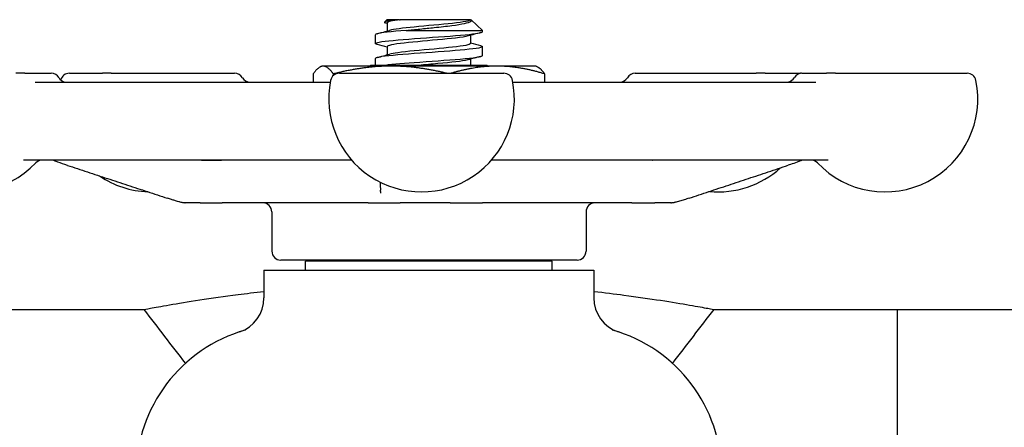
# Model space of a CAD drawing. Header units: inches. Extents: x 24 to 1128, y -58 to 748.
# Tile 582 of 656: x 907 to 910.45, y 340.7 to 342.12. Entities that reach past the tile are written whole.
import ezdxf

# ---------------------------------------------------------------- set-up
doc = ezdxf.new("R2010")
doc.units = ezdxf.units.IN
doc.header["$LTSCALE"] = 32
doc.header["$MEASUREMENT"] = 0
doc.layers.add('Visible (ANSI)', color=7, linetype='Continuous', lineweight=30)

msp = doc.modelspace()

# ---------------------------------------------------------------- linework, layer by layer
at = {"layer": 'Visible (ANSI)'}
for p, q in [((908.28888, 342.12229), (908.28002, 342.1141)), ((908.33246, 342.12229), (908.28888, 342.12229)), ((908.29001, 342.11152), (908.29001, 342.08285)), ((908.33246, 342.12229), (908.33555, 342.12229)), ((908.58167, 342.12229), (908.33555, 342.12229)), ((908.58167, 342.12229), (908.58276, 342.12229)), ((908.58167, 342.12229), (908.58167, 342.12229)), ((908.58323, 342.12189), (908.62334, 342.08483)), ((908.24834, 342.03896), (908.24834, 342.06985)), ((908.35574, 342.08483), (908.62334, 342.08483)), ((908.58167, 342.06763), (908.58167, 342.03896)), ((908.62334, 342.08063), (908.62334, 342.08483)), ((908.29001, 342.02819), (908.29001, 341.99952)), ((908.62334, 341.99729), (908.62334, 342.02818)), ((908.06084, 341.95979), (908.0558, 341.95744)), ((908.06581, 341.95979), (908.06084, 341.95979)), ((908.30354, 341.95979), (908.06581, 341.95979)), ((908.23199, 341.96242), (908.22936, 341.95979)), ((908.63969, 341.96242), (908.23199, 341.96242)), ((908.24834, 341.96242), (908.24834, 341.98652)), ((908.67357, 341.95979), (908.30354, 341.95979)), ((908.58167, 341.98429), (908.58167, 341.96242)), ((908.63969, 341.96242), (908.64231, 341.95979)), ((908.81084, 341.95979), (908.67357, 341.95979)), ((908.81084, 341.95979), (908.81588, 341.95744)), ((907.02087, 341.93492), (906.98926, 341.93492)), ((907.02087, 341.93492), (907.11372, 341.93492)), ((907.17711, 341.93492), (907.29272, 341.93492)), ((907.32352, 341.93492), (907.29272, 341.93492)), ((907.32352, 341.93492), (907.75549, 341.93492)), ((908.03067, 341.93274), (908.03067, 341.90367)), ((908.10095, 341.93274), (908.10095, 341.92655)), ((908.12224, 341.93492), (908.69787, 341.93492)), ((908.84101, 341.93274), (908.84101, 341.90367)), ((909.1579, 341.93492), (909.58205, 341.93492)), ((909.61355, 341.93492), (909.58205, 341.93492)), ((909.61355, 341.93492), (909.73628, 341.93492)), ((909.74202, 341.93492), (909.82846, 341.93492)), ((909.85938, 341.93492), (909.82846, 341.93492)), ((909.85938, 341.93492), (910.32041, 341.93492)), ((907.0577, 341.90367), (908.09041, 341.90367)), ((908.7297, 341.90367), (909.79044, 341.90367)), ((908.16524, 341.63117), (907.01665, 341.63117)), ((909.83394, 341.63117), (908.65488, 341.63117)), ((907.58151, 341.48117), (907.58264, 341.48117)), ((907.6343, 341.48117), (907.58264, 341.48117)), ((907.6343, 341.48117), (907.71164, 341.48117)), ((908.22283, 341.48117), (907.71164, 341.48117)), ((908.22283, 341.48117), (908.33491, 341.48117)), ((908.51031, 341.48117), (908.33491, 341.48117)), ((908.51031, 341.48117), (908.62381, 341.48117)), ((909.14648, 341.48117), (908.62381, 341.48117)), ((909.14648, 341.48117), (909.22666, 341.48117)), ((909.28341, 341.48117), (909.22666, 341.48117)), ((909.28341, 341.48117), (909.28506, 341.48117)), ((907.88584, 341.44992), (907.88584, 341.31242)), ((908.98584, 341.44992), (908.98584, 341.31242)), ((908.95459, 341.28117), (907.91709, 341.28117)), ((908.86759, 341.27742), (908.00409, 341.27742)), ((908.00409, 341.24617), (908.00409, 341.27742)), ((908.11084, 341.27742), (908.11084, 341.28117)), ((908.76084, 341.27742), (908.76084, 341.28117)), ((908.86759, 341.24617), (908.86759, 341.27742)), ((907.85834, 341.24617), (909.01334, 341.24617)), ((907.85834, 341.24617), (907.85834, 341.14882)), ((909.01334, 341.24617), (909.01334, 341.14882)), ((906.16757, 341.10867), (907.43871, 341.10867)), ((909.43297, 341.10867), (910.70411, 341.10867)), ((910.07584, 341.10867), (910.07584, 338.10867))]:
    msp.add_line(p, q, dxfattribs=at)
for centre, radius, start, end in [((907.11372, 341.90367), 0.03125, 30, 90), ((907.17711, 341.90367), 0.03125, 90, 165.07718), ((907.75549, 341.90367), 0.03125, 30, 90), ((908.12224, 341.90367), 0.03125, 90, 168.46304), ((908.69787, 341.90367), 0.03125, 11.53696, 90), ((909.1579, 341.90367), 0.03125, 90, 150), ((909.74202, 341.90367), 0.03125, 90, 150), ((909.73628, 341.90367), 0.03125, 84.72789, 90), ((910.32041, 341.90367), 0.03125, 11.53696, 90), ((906.82315, 341.84492), 0.325, 168.46304, 316.55016), ((907.16785, 341.93492), 0.03125, 210, 250.57335), ((907.80962, 341.93492), 0.03125, 210, 270), ((908.41006, 341.84492), 0.325, 168.46304, 11.53696), ((909.10377, 341.93492), 0.03125, 270, 330), ((909.6879, 341.93492), 0.03125, 285.52289, 330), ((910.03259, 341.84492), 0.325, 223.44984, 11.53696), ((907.08178, 341.59992), 0.03125, 90, 136.55016), ((909.77396, 341.59992), 0.03125, 43.44984, 90), ((909.44847, 341.84492), 0.325, 264.56036, 312.13594), ((907.46492, 341.84492), 0.325, 235.93451, 267.72507), ((907.85459, 341.44992), 0.03125, 0, 90), ((909.01709, 341.44992), 0.03125, 90, 180), ((907.91709, 341.31242), 0.03125, 180, 270), ((908.95459, 341.31242), 0.03125, 270, 0), ((907.73334, 341.14882), 0.125, 288.15197, 0), ((909.13834, 341.14882), 0.125, 180, 251.84803), ((907.93584, 340.53117), 0.525, 105.80306, 180), ((908.93584, 340.53117), 0.525, 0, 74.19694)]:
    msp.add_arc(centre, radius, start, end, dxfattribs=at)
for points, knots in [([(908.33246, 342.12229), (908.32328, 342.12145), (908.31509, 342.12061), (908.30025, 342.11885), (908.29394, 342.11794), (908.28223, 342.11567), (908.27902, 342.11434), (908.28008, 342.11229), (908.28159, 342.11158), (908.28419, 342.11087)], [-1.55032965, -1.55032965, -1.55032965, -1.55032965, -1.45779707, -1.45779707, -1.35502847, -1.35502847, -1.20046703, -1.20046703, -1.11667095, -1.11667095, -1.11667095, -1.11667095]), ([(908.58167, 342.12229), (908.58167, 342.11802), (908.55736, 342.11375), (908.51869, 342.10947), (908.48002, 342.1052), (908.42808, 342.10093), (908.38415, 342.09666), (908.34459, 342.09281), (908.31251, 342.08896), (908.2983, 342.08511)], [3.1415927, 3.1415927, 3.1415927, 3.1415927, 4.1081736, 4.1081736, 4.1081736, 5.0747039, 5.0747039, 5.0747039, 5.9450316, 5.9450316, 5.9450316, 5.9450316]), ([(908.35574, 342.08483), (908.37147, 342.08646), (908.38785, 342.0881), (908.42124, 342.09146), (908.43807, 342.09317), (908.47641, 342.09724), (908.49722, 342.09959), (908.53324, 342.10435), (908.54832, 342.1067), (908.57093, 342.11145), (908.57856, 342.1138), (908.58513, 342.11822), (908.58536, 342.12023), (908.58276, 342.12229)], [-0.89666376, -0.89666376, -0.89666376, -0.89666376, -0.7697294, -0.7697294, -0.64162523, -0.64162523, -0.47009117, -0.47009117, -0.30597672, -0.30597672, -0.14928046, -0.14928046, -0.02134877, -0.02134877, -0.02134877, -0.02134877]), ([(908.25507, 342.03542), (908.24272, 342.0388), (908.24827, 342.04218), (908.27109, 342.04556), (908.29833, 342.0496), (908.34959, 342.05363), (908.40591, 342.05767), (908.46182, 342.06167), (908.52148, 342.06568), (908.56307, 342.06969), (908.60095, 342.07333), (908.6231, 342.07698), (908.6233, 342.08063)], [-12.8333548, -12.8333548, -12.8333548, -12.8333548, -12.0686207, -12.0686207, -12.0686207, -11.1558883, -11.1558883, -11.1558883, -10.2497289, -10.2497289, -10.2497289, -9.424778, -9.424778, -9.424778, -9.424778]), ([(908.35574, 342.08483), (908.30445, 342.08082), (908.26541, 342.07681), (908.25293, 342.07279), (908.24988, 342.07181), (908.24843, 342.07083), (908.24851, 342.06985)], [5.153766, 5.153766, 5.153766, 5.153766, 6.061332, 6.061332, 6.061332, 6.2831853, 6.2831853, 6.2831853, 6.2831853]), ([(908.57312, 342.06537), (908.56438, 342.06298), (908.54921, 342.0606), (908.52905, 342.05822), (908.49294, 342.05395), (908.44181, 342.04967), (908.39659, 342.0454), (908.35138, 342.04114), (908.31332, 342.03687), (908.29799, 342.0326), (908.29272, 342.03113), (908.29019, 342.02966), (908.29027, 342.02819)], [9.7629316, 9.7629316, 9.7629316, 9.7629316, 10.3021816, 10.3021816, 10.3021816, 11.2680503, 11.2680503, 11.2680503, 12.2338185, 12.2338185, 12.2338185, 12.5663706, 12.5663706, 12.5663706, 12.5663706]), ([(908.61639, 342.03173), (908.62507, 342.02938), (908.6255, 342.02703), (908.61683, 342.02468), (908.60203, 342.02067), (908.561, 342.01666), (908.50877, 342.01265), (908.45655, 342.00864), (908.39426, 342.00463), (908.34471, 342.00062), (908.29517, 341.99661), (908.25945, 341.9926), (908.25063, 341.98859), (908.2491, 341.9879), (908.24839, 341.98721), (908.24844, 341.98652)], [9.1577938, 9.1577938, 9.1577938, 9.1577938, 9.688944, 9.688944, 9.688944, 10.5960559, 10.5960559, 10.5960559, 11.5030786, 11.5030786, 11.5030786, 12.4100129, 12.4100129, 12.4100129, 12.5663706, 12.5663706, 12.5663706, 12.5663706]), ([(908.58135, 342.03896), (908.58135, 342.03683), (908.57594, 342.03471), (908.56512, 342.03258), (908.5434, 342.02831), (908.50045, 342.02404), (908.45386, 342.01977), (908.40727, 342.0155), (908.35833, 342.01123), (908.32706, 342.00696), (908.31441, 342.00523), (908.30479, 342.00351), (908.29856, 342.00178)], [9.424778, 9.424778, 9.424778, 9.424778, 9.9057922, 9.9057922, 9.9057922, 10.8717023, 10.8717023, 10.8717023, 11.8375116, 11.8375116, 11.8375116, 12.228217, 12.228217, 12.228217, 12.228217]), ([(908.27245, 341.96242), (908.29645, 341.96586), (908.33714, 341.9693), (908.38385, 341.97273), (908.43829, 341.97674), (908.4997, 341.98075), (908.54563, 341.98476), (908.59342, 341.98893), (908.62322, 341.9931), (908.62334, 341.99727), (908.62334, 341.99728), (908.62334, 341.99729), (908.62334, 341.99729)], [-18.3374763, -18.3374763, -18.3374763, -18.3374763, -17.5597228, -17.5597228, -17.5597228, -16.6531776, -16.6531776, -16.6531776, -15.710016, -15.710016, -15.710016, -15.7079633, -15.7079633, -15.7079633, -15.7079633]), ([(908.5734, 341.98203), (908.57261, 341.98181), (908.57175, 341.98159), (908.57084, 341.98137), (908.55308, 341.97711), (908.51314, 341.97284), (908.46732, 341.96857), (908.4453, 341.96652), (908.42223, 341.96447), (908.40037, 341.96242)], [16.0461169, 16.0461169, 16.0461169, 16.0461169, 16.0959005, 16.0959005, 16.0959005, 17.061177, 17.061177, 17.061177, 17.5250052, 17.5250052, 17.5250052, 17.5250052]), ([(907.17002, 341.61279), (907.15832, 341.61664), (907.14662, 341.62057), (907.13244, 341.62576), (907.12867, 341.6272), (907.12372, 341.62928), (907.12262, 341.62976), (907.12131, 341.6303), (907.12107, 341.63039), (907.12065, 341.63055), (907.12046, 341.63062), (907.11998, 341.63079), (907.11976, 341.63086), (907.119, 341.63108), (907.11908, 341.63103), (907.11907, 341.63103), (907.11908, 341.63103), (907.11893, 341.63105), (907.11888, 341.63105), (907.11872, 341.63106), (907.11868, 341.63107), (907.11856, 341.63107), (907.11848, 341.63108), (907.11832, 341.63109), (907.11826, 341.63109), (907.11815, 341.63109), (907.11812, 341.6311), (907.11804, 341.6311), (907.118, 341.6311), (907.11788, 341.6311), (907.1178, 341.63111), (907.11757, 341.63111), (907.11743, 341.63112), (907.11679, 341.63114), (907.1164, 341.63114), (907.11528, 341.63116), (907.11462, 341.63116), (907.11347, 341.63117), (907.11297, 341.63117), (907.11222, 341.63117), (907.11197, 341.63117), (907.11156, 341.63117), (907.1114, 341.63117), (907.11117, 341.63117), (907.11113, 341.63117), (907.11106, 341.63117), (907.11105, 341.63117), (907.11103, 341.63117), (907.11102, 341.63117), (907.11101, 341.63117), (907.111, 341.63117), (907.111, 341.63117), (907.111, 341.63117), (907.11092, 341.63117), (907.11085, 341.63117), (907.1107, 341.63117), (907.11062, 341.63117), (907.11055, 341.63117)], [0, 0, 0, 0, 0.09783302, 0.09783302, 0.14162313, 0.14162313, 0.15242567, 0.15242567, 0.15485374, 0.15485374, 0.15729174, 0.15729174, 0.16221141, 0.16221141, 0.18189427, 0.18189427, 0.19158359, 0.19158359, 0.19522345, 0.19522345, 0.19643668, 0.19643668, 0.19765991, 0.19765991, 0.19827397, 0.19827397, 0.19857869, 0.19857869, 0.19888348, 0.19888348, 0.19950009, 0.19950009, 0.20073335, 0.20073335, 0.20566468, 0.20566468, 0.21536744, 0.21536744, 0.22297399, 0.22297399, 0.2267709, 0.2267709, 0.22919306, 0.22919306, 0.22979896, 0.22979896, 0.22995054, 0.22995054, 0.23002659, 0.23002659, 0.23004556, 0.23004556, 0.23006467, 0.23006467, 0.23063341, 0.23063341, 0.23120587, 0.23120587, 0.23120587, 0.23120587]), ([(907.17002, 341.61279), (907.19335, 341.60512), (907.21668, 341.59744), (907.26334, 341.58211), (907.28668, 341.57444), (907.33334, 341.55911), (907.35668, 341.55145), (907.40335, 341.53614), (907.42668, 341.52848), (907.47336, 341.51318), (907.4967, 341.50553), (907.52004, 341.49789)], [0.6477885, 0.6477885, 0.6477885, 0.6477885, 0.84276542, 0.84276542, 1.03774233, 1.03774233, 1.23271925, 1.23271925, 1.42769616, 1.42769616, 1.62267307, 1.62267307, 1.62267307, 1.62267307]), ([(907.63938, 341.6312), (907.63964, 341.6312), (907.6399, 341.63119), (907.64067, 341.63119), (907.64118, 341.63118), (907.6425, 341.63117), (907.64331, 341.63117), (907.64453, 341.63117), (907.64493, 341.63117), (907.64565, 341.63117), (907.64596, 341.63117), (907.64634, 341.63117), (907.6464, 341.63117), (907.64648, 341.63117), (907.6465, 341.63117), (907.64654, 341.63117), (907.64655, 341.63117), (907.64658, 341.63117), (907.64658, 341.63117), (907.64678, 341.63117), (907.64705, 341.63117), (907.64758, 341.63117), (907.648, 341.63117), (907.64966, 341.63117), (907.65093, 341.63117), (907.65607, 341.63117), (907.66009, 341.63117), (907.6765, 341.63117), (907.68943, 341.63117), (907.70368, 341.63117), (907.70633, 341.63117), (907.70906, 341.63117), (907.70941, 341.63117), (907.70977, 341.63117), (907.70978, 341.63117), (907.70981, 341.63117), (907.70982, 341.63117), (907.70983, 341.63117), (907.70983, 341.63117), (907.71017, 341.63117), (907.70912, 341.63111), (907.70912, 341.63111)], [0.15132709, 0.15132709, 0.15132709, 0.15132709, 0.15384452, 0.15384452, 0.15920794, 0.15920794, 0.167935, 0.167935, 0.17229097, 0.17229097, 0.17555844, 0.17555844, 0.17617126, 0.17617126, 0.1763268, 0.1763268, 0.17648315, 0.17648315, 0.17650265, 0.17650265, 0.17800978, 0.17800978, 0.18298509, 0.18298509, 0.19791194, 0.19791194, 0.24271143, 0.24271143, 0.37704665, 0.37704665, 0.41030129, 0.41030129, 0.4153754, 0.4153754, 0.41561321, 0.41561321, 0.41576868, 0.41576868, 0.41578812, 0.41578812, 0.4208309, 0.4208309, 0.4208309, 0.4208309]), ([(907.63944, 341.63117), (907.63961, 341.63109), (907.63978, 341.631), (907.64008, 341.63086), (907.64022, 341.63079), (907.64046, 341.63068), (907.64057, 341.63063), (907.64077, 341.63054), (907.64085, 341.6305), (907.64106, 341.63041), (907.64114, 341.63037), (907.64122, 341.63034), (907.64124, 341.63033), (907.64124, 341.63033)], [0.0854103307, 0.0854103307, 0.0854103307, 0.0854103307, 0.0869570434, 0.0869570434, 0.0883064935, 0.0883064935, 0.08955692, 0.08955692, 0.0908083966, 0.0908083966, 0.0933376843, 0.0933376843, 0.0952654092, 0.0952654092, 0.0952654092, 0.0952654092]), ([(907.70476, 341.62977), (907.70476, 341.62977), (907.70479, 341.62978), (907.70483, 341.62981), (907.70485, 341.62982), (907.70485, 341.62982)], [0.4460529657, 0.4460529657, 0.4460529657, 0.4460529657, 0.4483243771, 0.4483243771, 0.4498113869, 0.4498113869, 0.4498113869, 0.4498113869]), ([(909.2182, 341.63015), (909.2182, 341.63015), (909.21821, 341.63016), (909.21827, 341.63018), (909.21832, 341.6302), (909.21849, 341.63028), (909.21862, 341.63033), (909.21892, 341.63047), (909.21909, 341.63055), (909.21955, 341.63077), (909.21987, 341.63093), (909.22025, 341.63111), (909.22031, 341.63114), (909.22036, 341.63117)], [0.085215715, 0.085215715, 0.085215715, 0.085215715, 0.086927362, 0.086927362, 0.088822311, 0.088822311, 0.090879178, 0.090879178, 0.092668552, 0.092668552, 0.095557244, 0.095557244, 0.09605213, 0.09605213, 0.09605213, 0.09605213]), ([(909.34675, 341.49792), (909.36986, 341.50556), (909.39297, 341.51321), (909.43919, 341.52851), (909.46229, 341.53617), (909.5085, 341.55148), (909.53161, 341.55914), (909.57781, 341.57447), (909.60091, 341.58214), (909.64711, 341.59747), (909.67021, 341.60514), (909.69331, 341.61282)], [0.21281804, 0.21281804, 0.21281804, 0.21281804, 0.40779495, 0.40779495, 0.60277186, 0.60277186, 0.79774877, 0.79774877, 0.99272568, 0.99272568, 1.18770259, 1.18770259, 1.18770259, 1.18770259]), ([(909.74323, 341.63108), (909.74319, 341.63107), (909.74314, 341.63105), (909.74299, 341.63101), (909.74288, 341.63098), (909.74258, 341.63088), (909.74242, 341.63083), (909.74199, 341.63067), (909.74171, 341.63057), (909.74095, 341.63026), (909.74043, 341.63004), (909.73853, 341.62922), (909.73727, 341.62867), (909.73238, 341.6266), (909.72871, 341.62519), (909.71765, 341.62107), (909.70973, 341.61831), (909.69881, 341.61464), (909.69606, 341.61373), (909.69331, 341.61282)], [0.06803679, 0.06803679, 0.06803679, 0.06803679, 0.07122481, 0.07122481, 0.07499767, 0.07499767, 0.07800807, 0.07800807, 0.08112542, 0.08112542, 0.08584062, 0.08584062, 0.09894635, 0.09894635, 0.13928714, 0.13928714, 0.20937302, 0.20937302, 0.2325341, 0.2325341, 0.2325341, 0.2325341]), ([(909.75152, 341.63117), (909.75007, 341.63117), (909.74854, 341.63117), (909.74672, 341.63116), (909.74624, 341.63115), (909.74548, 341.63114), (909.74525, 341.63114), (909.74489, 341.63113), (909.74477, 341.63113), (909.74452, 341.63112), (909.74438, 341.63112), (909.74416, 341.63111), (909.74408, 341.63111), (909.74396, 341.63111), (909.74393, 341.63111), (909.74385, 341.6311), (909.74382, 341.6311), (909.74372, 341.6311), (909.74366, 341.6311), (909.74358, 341.63109), (909.74354, 341.63109), (909.74342, 341.63109), (909.74336, 341.63108), (909.7432, 341.63107), (909.74316, 341.63107), (909.7431, 341.63107), (909.74309, 341.63107), (909.74309, 341.63107)], [0, 0, 0, 0, 0.018625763, 0.018625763, 0.025074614, 0.025074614, 0.027765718, 0.027765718, 0.02892717, 0.02892717, 0.030107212, 0.030107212, 0.030696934, 0.030696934, 0.030988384, 0.030988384, 0.031279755, 0.031279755, 0.031866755, 0.031866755, 0.032289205, 0.032289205, 0.033716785, 0.033716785, 0.037146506, 0.037146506, 0.040517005, 0.040517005, 0.040517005, 0.040517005]), ([(908.26487, 341.55415), (908.26496, 341.55244), (908.26504, 341.55072), (908.2655, 341.54135), (908.26587, 341.53371), (908.26624, 341.52607)], [1.23805144, 1.23805144, 1.23805144, 1.23805144, 1.28177388, 1.28177388, 1.47675079, 1.47675079, 1.47675079, 1.47675079]), ([(908.26783, 341.51545), (908.26783, 341.51545), (908.26782, 341.51548), (908.26777, 341.51568), (908.26769, 341.51598), (908.26739, 341.51719), (908.2671, 341.51844), (908.26665, 341.52101), (908.2665, 341.52234), (908.26631, 341.52456), (908.26627, 341.52545), (908.26624, 341.52607)], [0.082459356, 0.082459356, 0.082459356, 0.082459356, 0.085031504, 0.085031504, 0.091293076, 0.091293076, 0.10394878, 0.10394878, 0.116310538, 0.116310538, 0.132247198, 0.132247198, 0.132247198, 0.132247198]), ([(907.58143, 341.48117), (907.5813, 341.48117), (907.58117, 341.48117), (907.58092, 341.48117), (907.58081, 341.48117), (907.58068, 341.48118), (907.58067, 341.48118), (907.58066, 341.48118), (907.58065, 341.48118), (907.58063, 341.48118), (907.58062, 341.48118), (907.5806, 341.48118), (907.5806, 341.48118), (907.58057, 341.48118), (907.58056, 341.48118), (907.58047, 341.48118), (907.58041, 341.48118), (907.57974, 341.4812), (907.5791, 341.48125), (907.57846, 341.48132), (907.5783, 341.48134), (907.57802, 341.48137), (907.57792, 341.48138), (907.57772, 341.48141), (907.57763, 341.48142), (907.57742, 341.48145), (907.57729, 341.48146), (907.57709, 341.48149), (907.57702, 341.4815), (907.57685, 341.48152), (907.57676, 341.48154), (907.57648, 341.48158), (907.5763, 341.4816), (907.57589, 341.48166), (907.57566, 341.4817), (907.57474, 341.48184), (907.57416, 341.48194), (907.57275, 341.48218), (907.57198, 341.48233), (907.56941, 341.48288), (907.56735, 341.48339), (907.56336, 341.48447), (907.5616, 341.48496), (907.55715, 341.48624), (907.55438, 341.48706), (907.54777, 341.48905), (907.54386, 341.49025), (907.53593, 341.49275), (907.53187, 341.49404), (907.52525, 341.49619), (907.52264, 341.49704), (907.52004, 341.49789)], [0, 0, 0, 0, 0.00122231, 0.00122231, 0.00230901, 0.00230901, 0.00237775, 0.00237775, 0.00244701, 0.00244701, 0.0025157, 0.0025157, 0.00258392, 0.00258392, 0.00272034, 0.00272034, 0.00354092, 0.00354092, 0.01228147, 0.01228147, 0.01549515, 0.01549515, 0.01701717, 0.01701717, 0.01811254, 0.01811254, 0.01922099, 0.01922099, 0.0197672, 0.0197672, 0.02049279, 0.02049279, 0.02191629, 0.02191629, 0.02395188, 0.02395188, 0.03085274, 0.03085274, 0.04177756, 0.04177756, 0.06462441, 0.06462441, 0.08021365, 0.08021365, 0.10269736, 0.10269736, 0.13347416, 0.13347416, 0.16617499, 0.16617499, 0.18791332, 0.18791332, 0.18791332, 0.18791332]), ([(909.34675, 341.49792), (909.34119, 341.49608), (909.33553, 341.49422), (909.32437, 341.49068), (909.31882, 341.48896), (909.31065, 341.48653), (909.30786, 341.48572), (909.30308, 341.48439), (909.30099, 341.48384), (909.29736, 341.48294), (909.29582, 341.4826), (909.29361, 341.48218), (909.29289, 341.48205), (909.29178, 341.48187), (909.29155, 341.48184), (909.29117, 341.48178), (909.29104, 341.48176), (909.29076, 341.48172), (909.29062, 341.48169), (909.29039, 341.48166), (909.29032, 341.48165), (909.29016, 341.48163), (909.29009, 341.48162), (909.28994, 341.48159), (909.28986, 341.48158), (909.28965, 341.48155), (909.28953, 341.48154), (909.28919, 341.48149), (909.28902, 341.48146), (909.28835, 341.48137), (909.28786, 341.4813), (909.28656, 341.48118), (909.28578, 341.48117), (909.28507, 341.48117)], [0, 0, 0, 0, 0.04690928, 0.04690928, 0.09014979, 0.09014979, 0.11273302, 0.11273302, 0.13163955, 0.13163955, 0.15051444, 0.15051444, 0.159885, 0.159885, 0.1622313, 0.1622313, 0.16340408, 0.16340408, 0.16458162, 0.16458162, 0.1651689, 0.1651689, 0.16575741, 0.16575741, 0.16634657, 0.16634657, 0.16754107, 0.16754107, 0.17017776, 0.17017776, 0.17938803, 0.17938803, 0.18874519, 0.18874519, 0.18874519, 0.18874519]), ([(907.43871, 341.10867), (907.43871, 341.10867), (907.44597, 341.11005), (907.47573, 341.11552), (907.49821, 341.11961), (907.55654, 341.12965), (907.59246, 341.1356), (907.67406, 341.14809), (907.71976, 341.15462), (907.79597, 341.1644), (907.82633, 341.16807), (907.85834, 341.17164)], [10.9398665, 10.9398665, 10.9398665, 10.9398665, 11.4132396, 11.4132396, 11.8866127, 11.8866127, 12.3599858, 12.3599858, 12.8333588, 12.8333588, 13.1141231, 13.1141231, 13.1141231, 13.1141231]), ([(909.01334, 341.17164), (909.05071, 341.16747), (909.08592, 341.16316), (909.16431, 341.15289), (909.20808, 341.14655), (909.2862, 341.13447), (909.32055, 341.12874), (909.37628, 341.1191), (909.39772, 341.1152), (909.42607, 341.10998), (909.43297, 341.10867), (909.43297, 341.10867)], [1.4743018, 1.4743018, 1.4743018, 1.4743018, 1.8012659, 1.8012659, 2.262514, 2.262514, 2.7237622, 2.7237622, 3.1850104, 3.1850104, 3.6462585, 3.6462585, 3.6462585, 3.6462585])]:
    msp.add_open_spline(points, degree=3, knots=knots, dxfattribs=at)
for points in [[(908.29001, 342.10929), (908.28807, 342.10982), (908.28613, 342.11035), (908.28419, 342.11087)], [(908.33555, 342.12229), (908.30687, 342.1187), (908.29035, 342.11511), (908.2901, 342.11152)], [(908.25498, 342.07339), (908.26942, 342.07726), (908.28385, 342.08116), (908.29826, 342.08511)], [(908.6167, 342.07709), (908.60226, 342.07322), (908.58782, 342.06932), (908.57341, 342.06537)], [(908.29001, 342.02596), (908.27834, 342.02914), (908.26666, 342.03229), (908.25498, 342.03542)], [(908.58167, 342.04119), (908.59334, 342.03801), (908.60501, 342.03486), (908.6167, 342.03173)], [(908.25498, 341.99006), (908.26942, 341.99393), (908.28385, 341.99783), (908.29826, 342.00178)], [(908.6167, 341.99375), (908.60226, 341.98988), (908.58782, 341.98598), (908.57341, 341.98203)], [(907.15745, 341.90545), (907.1603, 341.90444), (907.16275, 341.90367), (907.165, 341.90367)], [(909.68956, 341.90367), (909.69163, 341.90367), (909.69383, 341.90413), (909.69626, 341.90481)], [(907.58354, 340.92041), (907.53526, 340.98316), (907.48698, 341.04591), (907.43871, 341.10867)], [(909.43297, 341.10867), (909.3847, 341.04591), (909.33642, 340.98316), (909.28814, 340.92041)]]:
    msp.add_open_spline(points, degree=3, dxfattribs=at)
for points, weights in [([(908.06581, 341.95979), (908.0495, 341.95979), (908.03067, 341.93274)], [1, 1.0379548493, 1]), ([(908.10095, 341.93274), (908.08212, 341.95979), (908.06581, 341.95979)], [1, 1.0379548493, 1]), ([(908.30354, 341.95979), (908.20952, 341.95979), (908.10095, 341.93274)], [1, 1.0379548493, 1]), ([(908.49724, 341.93492), (908.39396, 341.95979), (908.30354, 341.95979)], [1.0028933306, 1.03644839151, 1]), ([(908.67357, 341.95979), (908.59883, 341.95979), (908.51347, 341.93492)], [1, 1.03644839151, 1.0028933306]), ([(908.84101, 341.93274), (908.75128, 341.95979), (908.67357, 341.95979)], [1, 1.0379548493, 1]), ([(908.81588, 341.95744), (908.82762, 341.95197), (908.84101, 341.93274)], [1.01585135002, 1.02667968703, 1])]:
    msp.add_rational_spline(points, weights, degree=2, dxfattribs=at)

doc.saveas('drawing.dxf')
